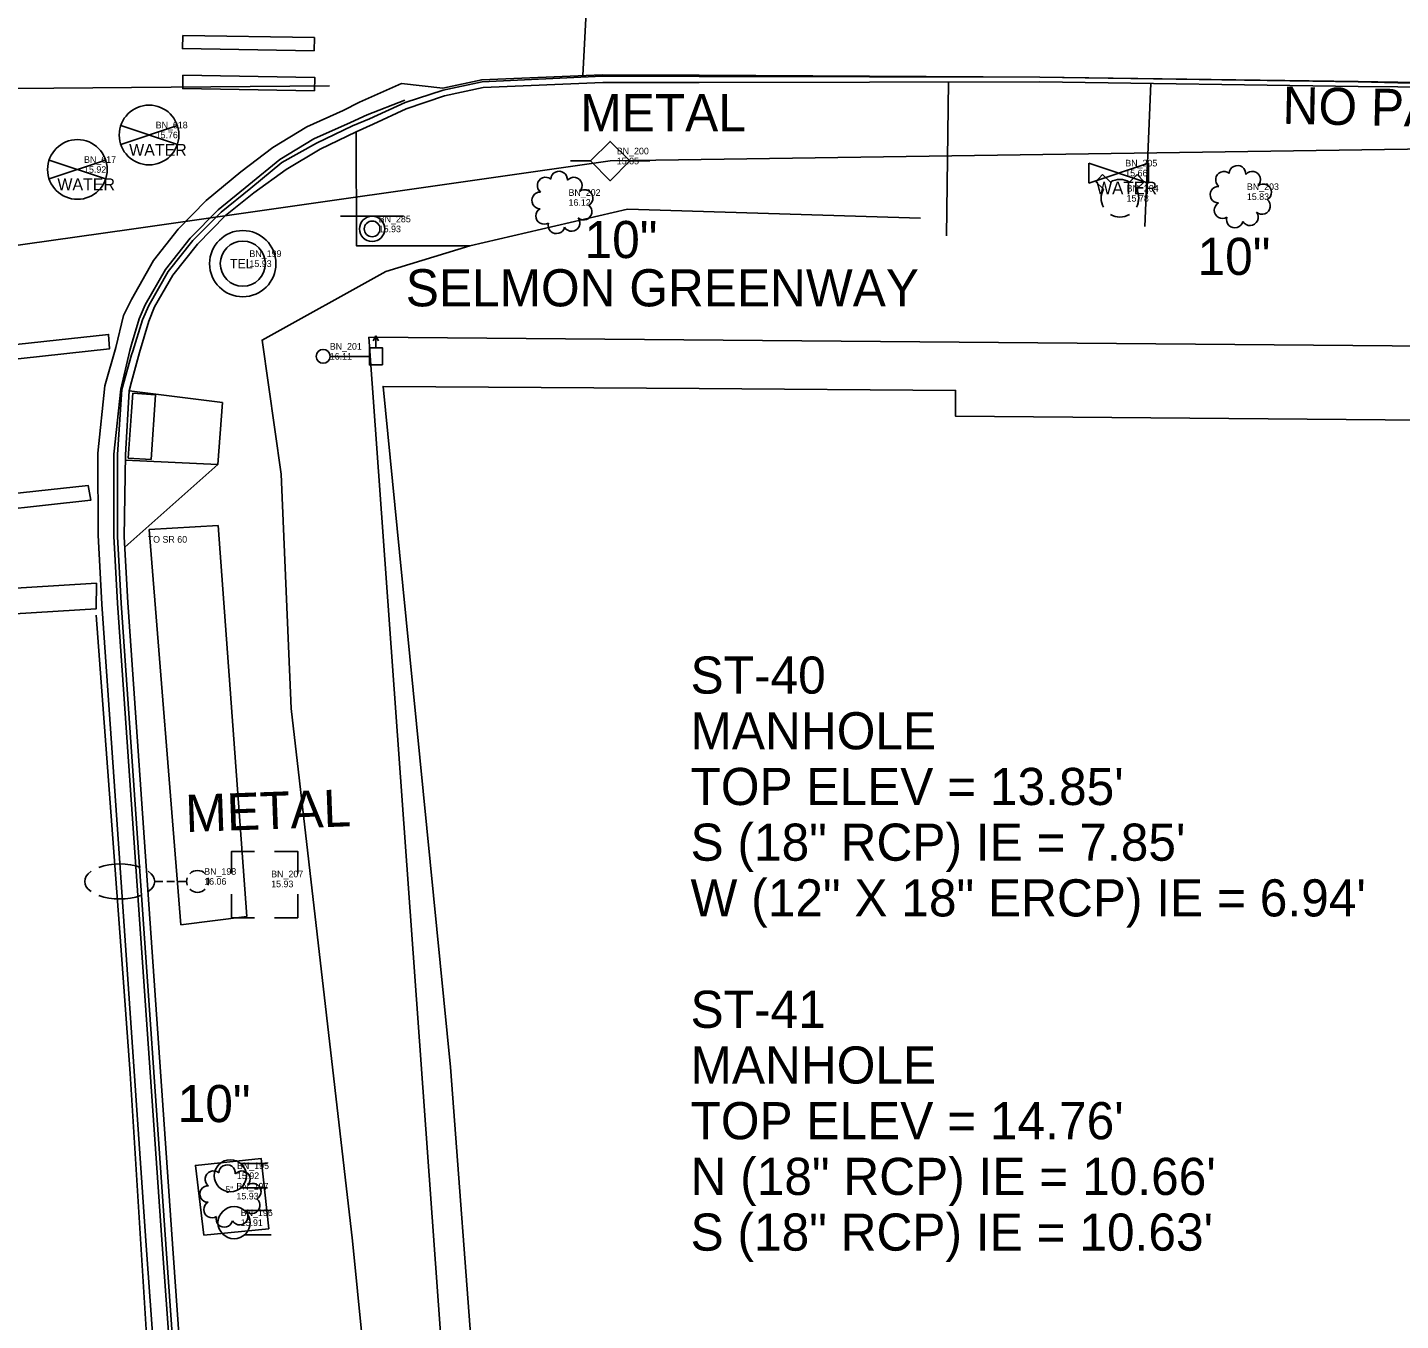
# Model space of a CAD drawing. Extents: x 509744 to 512285, y 1314862 to 1316822.
# Drawn here: x 511235.5 to 511339, y 1315506.2 to 1315603.7 of the extents above; entities that cross this region are included whole.
import ezdxf

# ---------------------------------------------------------------- set-up
doc = ezdxf.new("R2010")
doc.units = 0
for name, color, linetype in [('AccessRamp_ep', 7, 'Continuous'), ('Building_ep', 7, 'Continuous'), ('CGBack_ep', 7, 'Continuous'), ('CGep_ep', 7, 'Continuous'), ('CGFace_ep', 7, 'Continuous'), ('ConcSlabs_ep', 7, 'Continuous'), ('CurbRampWarning_ep', 7, 'Continuous'), ('ElecAer_ep', 7, 'Continuous'), ('FireHydrant_ep', 7, 'Continuous'), ('FloodLight_ep', 7, 'Continuous'), ('Luminaire_ep', 7, 'Continuous'), ('ManholeTel_ep', 7, 'Continuous'), ('NonPlottingEle_dp', 7, 'Continuous'), ('PavtAsphalt_ep', 7, 'Continuous'), ('PavtBreak_ep', 7, 'Continuous'), ('PavtBrick_ep', 7, 'Continuous'), ('PMRK_ep', 7, 'Continuous'), ('PoleElec_ep', 7, 'Continuous'), ('PullBox_ep', 7, 'Continuous'), ('RWLine_ep', 7, 'Continuous'), ('SidewalkBack_ep', 7, 'Continuous'), ('SignalSupport_ep', 7, 'Continuous'), ('SignSingle_ep', 7, 'Continuous'), ('Slopes_ep', 7, 'Continuous'), ('TextElevLabel', 7, 'Continuous'), ('TextPtLabel', 7, 'Continuous'), ('TextTopoLabel_ep', 7, 'Continuous'), ('TextUtilLabel_ep', 7, 'Continuous'), ('TreeOak_ep', 7, 'Continuous'), ('ValveCvrWater_ep', 7, 'Continuous'), ('ValveWater_ep', 7, 'Continuous')]:
    doc.layers.add(name, color=color, linetype=linetype)

msp = doc.modelspace()

# ---------------------------------------------------------------- linework, layer by layer
at = {"layer": 'AccessRamp_ep'}
msp.add_line((511242.88, 1315571.05), (511249.86, 1315570.72), dxfattribs=at)
msp.add_lwpolyline([(511242.84, 1315564.49), (511249.86, 1315570.72), (511250.19, 1315575.38), (511243.16, 1315576.26)], dxfattribs=at)
at = {"layer": 'Building_ep'}
for points in [[(511263.55, 1315564.11), (511262.31, 1315576.61), (511286.15, 1315576.44)], [(511286.15, 1315576.44), (511305.48, 1315576.3), (511305.48, 1315574.36), (511423.31, 1315573.35), (511423.3, 1315566.86), (511614.13, 1315564.95), (511614.09, 1315555.08)], [(511267.4, 1315525.27), (511263.55, 1315564.11)], [(511313.25, 1315341.71), (511289.5, 1315341.91), (511290.04, 1315395.14), (511275.71, 1315395.11), (511269.48, 1315477.6), (511270.95, 1315477.72), (511267.4, 1315525.27)]]:
    msp.add_lwpolyline(points, dxfattribs=at)
at = {"layer": 'CGBack_ep'}
msp.add_line((511243.16, 1315576.26), (511242.88, 1315571.45), dxfattribs=at)
for points in [[(511243.35, 1315576.94), (511243.94, 1315579.16), (511244.64, 1315581.53), (511245.07, 1315582.6), (511246.46, 1315584.99), (511248.32, 1315587.34), (511250.42, 1315589.5), (511252.55, 1315591.21), (511254.99, 1315592.96), (511257.57, 1315594.5), (511260.29, 1315595.8), (511261.55, 1315596.37), (511264.06, 1315597.53), (511266.93, 1315598.51), (511269.86, 1315599.13), (511278.88, 1315599.51), (511286.15, 1315599.52)], [(511286.15, 1315599.52), (511311.83, 1315599.57), (511335.83, 1315599.22), (511338.83, 1315599.18), (511341.83, 1315599.13)], [(511243.16, 1315576.26), (511243.35, 1315576.94)], [(511283.66, 1315320.87), (511278.26, 1315321.97), (511272.69, 1315324.51), (511270.02, 1315326.63), (511266.38, 1315330.09), (511263.29, 1315334.02), (511260.86, 1315338.1), (511259.34, 1315342.94), (511258.44, 1315347.86), (511257.65, 1315352.8), (511257.34, 1315357.8), (511256.95, 1315362.8), (511256.63, 1315367.8), (511254.47, 1315397.69), (511253.52, 1315411.72), (511253.19, 1315416.58), (511251.05, 1315446.49), (511250.66, 1315452.11), (511248.55, 1315482.03), (511246.42, 1315511.96), (511244.35, 1315541.88), (511243.07, 1315560.3), (511242.79, 1315565.27), (511242.88, 1315571.45)]]:
    msp.add_lwpolyline(points, dxfattribs=at)
at = {"layer": 'CGep_ep'}
msp.add_line((511242.54, 1315576.4), (511242.01, 1315571.49), dxfattribs=at)
for points in [[(511243.35, 1315579.77), (511243.91, 1315581.69), (511244.37, 1315582.76), (511245.89, 1315585.42), (511247.75, 1315587.77), (511249.87, 1315589.92), (511252.19, 1315591.8), (511254.53, 1315593.71), (511257.09, 1315595.27), (511259.86, 1315596.51), (511261.12, 1315597.08), (511263.94, 1315598.18)], [(511242.54, 1315576.4), (511243.21, 1315579.32), (511243.35, 1315579.77)], [(511255.91, 1315367.7), (511253.66, 1315397.63), (511252.73, 1315411.67), (511252.4, 1315416.52), (511250.24, 1315446.44), (511249.88, 1315452.06), (511247.8, 1315481.99), (511245.64, 1315511.91), (511243.57, 1315541.84), (511242.29, 1315560.26), (511242.01, 1315565.32), (511242.01, 1315571.49)]]:
    msp.add_lwpolyline(points, dxfattribs=at)
at = {"layer": 'CGFace_ep'}
msp.add_line((511242.62, 1315576.38), (511242.29, 1315571.48), dxfattribs=at)
for points in [[(511243.35, 1315578.99), (511243.43, 1315579.27), (511244.16, 1315581.63), (511244.64, 1315582.7), (511246.11, 1315585.26), (511247.97, 1315587.61), (511250.11, 1315589.74), (511252.34, 1315591.54), (511254.67, 1315593.48), (511257.29, 1315594.95), (511260.01, 1315596.25), (511261.29, 1315596.79), (511263.97, 1315598.01), (511266.84, 1315598.95), (511269.78, 1315599.57), (511278.83, 1315599.99), (511286.15, 1315599.98)], [(511286.15, 1315599.98), (511311.83, 1315599.91), (511335.83, 1315599.56), (511338.83, 1315599.5), (511341.83, 1315599.47)], [(511242.62, 1315576.38), (511243.35, 1315578.99)], [(511283.54, 1315320.46), (511278.14, 1315321.56), (511272.57, 1315324.1), (511269.7, 1315326.35), (511266.06, 1315329.81), (511262.97, 1315333.74), (511260.44, 1315338.04), (511258.92, 1315342.88), (511258.03, 1315347.8), (511257.23, 1315352.74), (511256.92, 1315357.74), (511256.53, 1315362.74), (511256.21, 1315367.74), (511254.03, 1315397.66), (511253, 1315411.69), (511252.66, 1315416.54), (511250.5, 1315446.46), (511250.11, 1315452.08), (511248.04, 1315482), (511245.93, 1315511.93), (511243.85, 1315541.85), (511242.57, 1315560.27), (511242.29, 1315565.3), (511242.29, 1315571.48)]]:
    msp.add_lwpolyline(points, dxfattribs=at)
at = {"layer": 'ConcSlabs_ep'}
for p, q in [((511304.79, 1315587.97), (511304.94, 1315599.56)), ((511319.74, 1315588.67), (511320.2, 1315599.45))]:
    msp.add_line(p, q, dxfattribs=at)
at = {"layer": 'CurbRampWarning_ep'}
for p, q in [((511243.44, 1315576.09), (511243.35, 1315574.71)), ((511245.15, 1315575.97), (511243.44, 1315576.09)), ((511244.81, 1315571.1), (511245.15, 1315575.97)), ((511243.35, 1315574.71), (511243.08, 1315571.2)), ((511243.08, 1315571.2), (511244.81, 1315571.1))]:
    msp.add_line(p, q, dxfattribs=at)
at = {"layer": 'ElecAer_ep'}
for p, q in [((511243.35, 1315588.47), (511279.43, 1315593.6)), ((511019.6, 1315556.68), (511243.35, 1315588.47))]:
    msp.add_line(p, q, dxfattribs=at)
msp.add_lwpolyline([(511279.43, 1315593.6), (511361.88, 1315594.83), (511425.37, 1315596.34), (511633.33, 1315595.17), (511730.23, 1315594.11), (511729.51, 1315528.94)], dxfattribs=at)
at = {"layer": 'FireHydrant_ep'}
for p, q in [((511316.04, 1315592.03), (511316.56, 1315592.57)), ((511316.56, 1315592.57), (511317.15, 1315592.01)), ((511319.17, 1315592.57), (511318.59, 1315592.01)), ((511319.69, 1315592.03), (511319.17, 1315592.57)), ((511316.04, 1315592.03), (511316.62, 1315591.47)), ((511319.69, 1315592.03), (511319.11, 1315591.47))]:
    msp.add_line(p, q, dxfattribs=at)
for start, end in [(151.2674, 208.7326), (59.4735, 120.5265), (331.2674, 28.7326), (239.4735, 300.5265)]:
    msp.add_arc((511317.87, 1315590.79), 1.42, start, end, dxfattribs=at)
at = {"layer": 'FloodLight_ep'}
for p, q in [((511251.57, 1315518.01), (511253.59, 1315518.01)), ((511251.57, 1315516.17), (511253.59, 1315516.17)), ((511251.86, 1315514.47), (511253.88, 1315514.47)), ((511251.86, 1315512.63), (511253.88, 1315512.63))]:
    msp.add_line(p, q, dxfattribs=at)
for centre in [(511250.79, 1315517.09), (511251.07, 1315513.55)]:
    msp.add_circle(centre, 1.21, dxfattribs=at)
at = {"layer": 'Luminaire_ep'}
for p, q in [((511245.69, 1315539.28), (511245.09, 1315539.28)), ((511246.59, 1315539.28), (511245.99, 1315539.28)), ((511247.49, 1315539.28), (511246.89, 1315539.28))]:
    msp.add_line(p, q, dxfattribs=at)
for start, end in [(45, 135), (159.9115, 200.0885), (225, 315), (339.9115, 20.0885)]:
    msp.add_arc((511248.32, 1315539.28), 0.825, start, end, dxfattribs=at)
for start_param, end_param in [(4.075781, 5.348997), (5.668326, 6.898045), (2.526733, 3.756452), (0.934187, 2.207405)]:
    msp.add_ellipse((511242.45, 1315539.28), major_axis=(-2.64, 0), ratio=0.5, start_param=start_param, end_param=end_param, dxfattribs=at)
at = {"layer": 'ManholeTel_ep'}
for radius in [2.5, 1.7]:
    msp.add_circle((511251.73, 1315585.86), radius, dxfattribs=at)
at = {"layer": 'PavtAsphalt_ep'}
msp.add_line((511241.34, 1315576.66), (511240.8, 1315571.56), dxfattribs=at)
for points in [[(511243.35, 1315583.15), (511245, 1315586.11), (511246.85, 1315588.46), (511248.96, 1315590.62), (511251.59, 1315592.78), (511253.99, 1315594.61), (511256.55, 1315596.17), (511259.31, 1315597.41), (511260.53, 1315598.03), (511263.7, 1315599.44), (511266.82, 1315599.1), (511269.75, 1315599.72), (511278.82, 1315600.1), (511286.15, 1315600.07)], [(511286.15, 1315600.07), (511311.83, 1315599.93), (511335.83, 1315599.59), (511338.83, 1315599.54), (511341.83, 1315599.5)], [(511241.34, 1315576.66), (511242.16, 1315579.55), (511242.74, 1315581.95), (511243.26, 1315583), (511243.35, 1315583.15)], [(511254.68, 1315367.53), (511252.51, 1315397.54), (511251.58, 1315411.58), (511251.25, 1315416.44), (511249.09, 1315446.37), (511248.69, 1315451.99), (511246.61, 1315481.91), (511244.45, 1315511.84), (511242.38, 1315541.77), (511241.1, 1315560.18), (511240.82, 1315565.38), (511240.8, 1315571.56)]]:
    msp.add_lwpolyline(points, dxfattribs=at)
at = {"layer": 'PavtBreak_ep'}
for points in [[(511279.36, 1315639.9), (511278.79, 1315630.64), (511277.97, 1315620), (511277.9, 1315610.13), (511277.38, 1315600.04)], [(511128.71, 1315598.15), (511178.7, 1315598.58), (511203.7, 1315598.8), (511228.69, 1315599.02), (511243.35, 1315599.15)], [(511243.35, 1315599.15), (511258.27, 1315599.28)]]:
    msp.add_lwpolyline(points, dxfattribs=at)
at = {"layer": 'PavtBrick_ep'}
for p, q in [((511249.87, 1315566.12), (511244.68, 1315565.81)), ((511244.68, 1315565.81), (511247.05, 1315536.01)), ((511252.04, 1315536.63), (511249.87, 1315566.12)), ((511247.05, 1315536.01), (511252.04, 1315536.63))]:
    msp.add_line(p, q, dxfattribs=at)
msp.add_lwpolyline([(511248.78, 1315512.62), (511253.69, 1315513.09), (511253.12, 1315518.38), (511248.16, 1315517.87)], close=True, dxfattribs=at)
at = {"layer": 'PMRK_ep'}
for points in [[(511247.2, 1315603.07), (511257.13, 1315602.91), (511257.11, 1315601.91), (511247.18, 1315602.07)], [(511247.22, 1315600.06), (511257.15, 1315599.9), (511257.13, 1315598.9), (511247.2, 1315599.06)]]:
    msp.add_lwpolyline(points, close=True, dxfattribs=at)
for points in [[(511203.04, 1315576.31), (511227.89, 1315579.03), (511241.61, 1315580.53), (511241.69, 1315579.45), (511216.84, 1315576.72), (511203.15, 1315575.21), (511203.04, 1315576.31)], [(511204.66, 1315565.29), (511204.91, 1315564.15), (511229.76, 1315566.88), (511240.28, 1315568.03), (511240.07, 1315569.14), (511215.22, 1315566.44), (511204.66, 1315565.29)], [(511240.69, 1315561.78), (511240.67, 1315559.83), (511215.72, 1315558.3), (511205.38, 1315557.67), (511205.17, 1315559.53), (511230.12, 1315561.11), (511240.69, 1315561.78)], [(511240.68, 1315559.35), (511242.53, 1315534.42), (511243.24, 1315524.81), (511244.8, 1315499.86), (511245.01, 1315496.46), (511246.86, 1315471.53), (511248.71, 1315446.6), (511249.61, 1315434.57), (511251.32, 1315409.63), (511253.04, 1315384.69), (511253.75, 1315374.31), (511255.25, 1315355.97), (511256.35, 1315342.41), (511257.31, 1315338.55), (511257.5, 1315337.78), (511259.12, 1315334.96)]]:
    msp.add_lwpolyline(points, dxfattribs=at)
at = {"layer": 'PoleElec_ep'}
for p, q in [((511276.44, 1315593.6), (511277.94, 1315593.6)), ((511282.42, 1315593.6), (511280.92, 1315593.6))]:
    msp.add_line(p, q, dxfattribs=at)
msp.add_lwpolyline([(511277.94, 1315593.6), (511279.43, 1315595.08), (511280.92, 1315593.6), (511279.43, 1315592.11), (511277.94, 1315593.6)], dxfattribs=at)
at = {"layer": 'PullBox_ep'}
for points in [[(511252.61, 1315541.54), (511250.88, 1315541.54), (511250.88, 1315539.87)], [(511255.87, 1315539.87), (511255.87, 1315541.54), (511254.11, 1315541.54)], [(511250.88, 1315538.31), (511250.88, 1315536.54)], [(511254.11, 1315536.54), (511255.87, 1315536.54), (511255.87, 1315538.31)], [(511250.88, 1315536.54), (511252.61, 1315536.54)]]:
    msp.add_lwpolyline(points, dxfattribs=at)
at = {"layer": 'RWLine_ep'}
for p, q in [((511261.23, 1315580.31), (512253.43, 1315571.92)), ((511278.76, 1315337.37), (511261.23, 1315580.31))]:
    msp.add_line(p, q, dxfattribs=at)
at = {"layer": 'SidewalkBack_ep'}
msp.add_lwpolyline([(511260.29, 1315595.8), (511260.31, 1315587.2), (511268.86, 1315587.2)], dxfattribs=at)
at = {"layer": 'SignalSupport_ep'}
for p, q in [((511261.57, 1315580.04), (511261.77, 1315580.42)), ((511261.77, 1315579.51), (511261.77, 1315580.42)), ((511261.77, 1315580.42), (511261.97, 1315580.04)), ((511258.32, 1315578.87), (511261.28, 1315578.87))]:
    msp.add_line(p, q, dxfattribs=at)
msp.add_lwpolyline([(511262.27, 1315578.22), (511261.28, 1315578.22), (511261.28, 1315579.51), (511262.27, 1315579.51)], close=True, dxfattribs=at)
msp.add_circle((511257.79, 1315578.87), 0.524, dxfattribs=at)
at = {"layer": 'SignSingle_ep'}
msp.add_line((511259.1, 1315589.43), (511263.85, 1315589.43), dxfattribs=at)
for radius in [0.95, 0.594]:
    msp.add_circle((511261.48, 1315588.48), radius, dxfattribs=at)
at = {"layer": 'Slopes_ep'}
msp.add_lwpolyline([(511307.12, 1315332.14), (511283.06, 1315336.54), (511273.7, 1315345.72), (511269.92, 1315357.22), (511268.63, 1315387.08), (511265.4, 1315432.53), (511263.39, 1315478.03), (511259.99, 1315512.19), (511255.38, 1315552.32), (511254.62, 1315569.99), (511253.19, 1315580.1), (511262.52, 1315585.27), (511268.86, 1315587.2), (511280.73, 1315589.96), (511302.82, 1315589.29)], dxfattribs=at)
at = {"layer": 'TreeOak_ep'}
for centre, radius, start, end in [((511275.58, 1315592.2), 0.629, 355.3943, 176.6549), ((511325.71, 1315592.19), 0.624, 50.7185, 233.084), ((511326.73, 1315592.63), 0.629, 355.3943, 176.6549), ((511327.84, 1315592.19), 0.627, 315.0898, 140.6833), ((511274.56, 1315591.75), 0.624, 50.7185, 233.084), ((511276.69, 1315591.75), 0.627, 315.0898, 140.6833), ((511277.51, 1315590.81), 0.626, 299.4354, 127.2613), ((511325.3, 1315591.06), 0.625, 87.3095, 269.5618), ((511328.67, 1315591.24), 0.626, 299.4354, 127.2613), ((511274.15, 1315590.63), 0.625, 87.3095, 269.5618), ((511325.61, 1315589.89), 0.626, 119.4469, 301.0197), ((511328.58, 1315590.21), 0.623, 229.2872, 51.2025), ((511274.45, 1315589.46), 0.626, 119.4469, 301.0197), ((511277.43, 1315589.78), 0.623, 229.2872, 51.2025), ((511326.53, 1315589.19), 0.625, 164.2871, 346.2767), ((511327.67, 1315589.36), 0.628, 211.1877, 36.8199), ((511275.38, 1315588.75), 0.625, 164.2871, 346.2767), ((511276.52, 1315588.93), 0.628, 211.1877, 36.8199), ((511250.54, 1315517.28), 0.629, 355.3943, 176.6549), ((511249.52, 1315516.83), 0.624, 50.7185, 233.084), ((511251.66, 1315516.83), 0.627, 315.0898, 140.6833), ((511249.12, 1315515.71), 0.625, 87.3095, 269.5618), ((511252.48, 1315515.89), 0.626, 299.4354, 127.2613), ((511249.42, 1315514.54), 0.626, 119.4469, 301.0197), ((511252.4, 1315514.86), 0.623, 229.2872, 51.2025), ((511250.34, 1315513.83), 0.625, 164.2871, 346.2767), ((511251.49, 1315514.01), 0.628, 211.1877, 36.8199)]:
    msp.add_arc(centre, radius, start, end, dxfattribs=at)
at = {"layer": 'ValveCvrWater_ep'}
for p, q in [((511242.53, 1315594.85), (511246.8, 1315596.27)), ((511246.8, 1315594.85), (511242.53, 1315596.27)), ((511237.12, 1315592.25), (511241.39, 1315593.67)), ((511241.39, 1315592.25), (511237.12, 1315593.67))]:
    msp.add_line(p, q, dxfattribs=at)
for centre in [(511244.66, 1315595.56), (511239.26, 1315592.96)]:
    msp.add_circle(centre, 2.25, dxfattribs=at)
at = {"layer": 'ValveWater_ep'}
for p, q in [((511320.02, 1315591.94), (511315.52, 1315593.44)), ((511315.52, 1315591.94), (511320.02, 1315593.44)), ((511315.52, 1315591.94), (511315.52, 1315593.44)), ((511320.02, 1315593.44), (511320.02, 1315591.94))]:
    msp.add_line(p, q, dxfattribs=at)

# ---------------------------------------------------------------- texts
at = {"layer": 'ManholeTel_ep'}
msp.add_text('TEL', height=0.7, dxfattribs=at).set_placement((511250.76, 1315585.51))
at = {"layer": 'NonPlottingEle_dp'}
for s, p in [('ST-40', (511285.49, 1315553.44)), ('MANHOLE', (511285.49, 1315549.24)), ("TOP ELEV = 13.85'", (511285.49, 1315545.04)), ('S (18" RCP) IE = 7.85\'', (511285.49, 1315540.84)), ('W (12" X 18" ERCP) IE = 6.94\'', (511285.49, 1315536.64)), ('ST-41', (511285.49, 1315528.24)), ('MANHOLE', (511285.49, 1315524.04)), ("TOP ELEV = 14.76'", (511285.49, 1315519.84)), ('N (18" RCP) IE = 10.66\'', (511285.49, 1315515.64)), ('S (18" RCP) IE = 10.63\'', (511285.49, 1315511.44))]:
    msp.add_text(s, height=2.8, dxfattribs=at).set_placement(p)
at = {"layer": 'TextElevLabel'}
for s, p in [('15.76', (511245.16, 1315595.31)), ('15.85', (511279.93, 1315593.35)), ('15.92', (511239.76, 1315592.71)), ('15.66', (511318.27, 1315592.44)), ('16.12', (511276.29, 1315590.22)), ('15.78', (511318.37, 1315590.54)), ('15.83', (511327.44, 1315590.66)), ('15.93', (511261.98, 1315588.23)), ('15.93', (511252.23, 1315585.61)), ('16.11', (511258.29, 1315578.62)), ('16.06', (511248.82, 1315539.03)), ('15.93', (511253.87, 1315538.84)), ('15.92', (511251.29, 1315516.84)), ('15.93', (511251.25, 1315515.3)), ('15.91', (511251.57, 1315513.3))]:
    msp.add_text(s, height=0.5, dxfattribs=at).set_placement(p)
at = {"layer": 'TextPtLabel'}
for s, p in [('BN_618', (511245.16, 1315596.06)), ('BN_200', (511279.93, 1315594.1)), ('BN_617', (511239.76, 1315593.46)), ('BN_205', (511318.27, 1315593.19)), ('BN_202', (511276.29, 1315590.97)), ('BN_204', (511318.37, 1315591.29)), ('BN_203', (511327.44, 1315591.41)), ('BN_285', (511261.98, 1315588.98)), ('BN_199', (511252.23, 1315586.36)), ('BN_201', (511258.29, 1315579.37)), ('BN_198', (511248.82, 1315539.78)), ('BN_207', (511253.87, 1315539.59)), ('BN_195', (511251.29, 1315517.59)), ('BN_197', (511251.25, 1315516.05)), ('BN_196', (511251.57, 1315514.05))]:
    msp.add_text(s, height=0.5, dxfattribs=at).set_placement(p)
at = {"layer": 'TextTopoLabel_ep'}
msp.add_text('NO PARKING', height=2.8, rotation=358.8088, dxfattribs=at).set_placement((511330.11, 1315596.41))
for s, height, p in [('10"', 2.8, (511277.5, 1315586.28)), ('10"', 2.8, (511323.72, 1315585.01)), ('SELMON GREENWAY', 2.8, (511264.02, 1315582.64)), ('TO SR 60', 0.5, (511244.56, 1315564.82)), ('10"', 2.8, (511246.82, 1315521.13)), ('5"', 0.5, (511250.41, 1315515.8))]:
    msp.add_text(s, height=height, dxfattribs=at).set_placement(p)
at = {"layer": 'TextUtilLabel_ep'}
msp.add_text('METAL', height=2.8, dxfattribs=at).set_placement((511277.18, 1315595.84))
msp.add_text('METAL', height=2.8, rotation=2.0368, dxfattribs=at).set_placement((511247.45, 1315543))
at = {"layer": 'ValveCvrWater_ep'}
for p in [(511243.16, 1315593.99), (511237.75, 1315591.39)]:
    msp.add_text('WATER', height=0.9, dxfattribs=at).set_placement(p)
at = {"layer": 'ValveWater_ep'}
msp.add_text('WATER', height=0.95, dxfattribs=at).set_placement((511316.08, 1315591.09))

doc.saveas('drawing.dxf')
